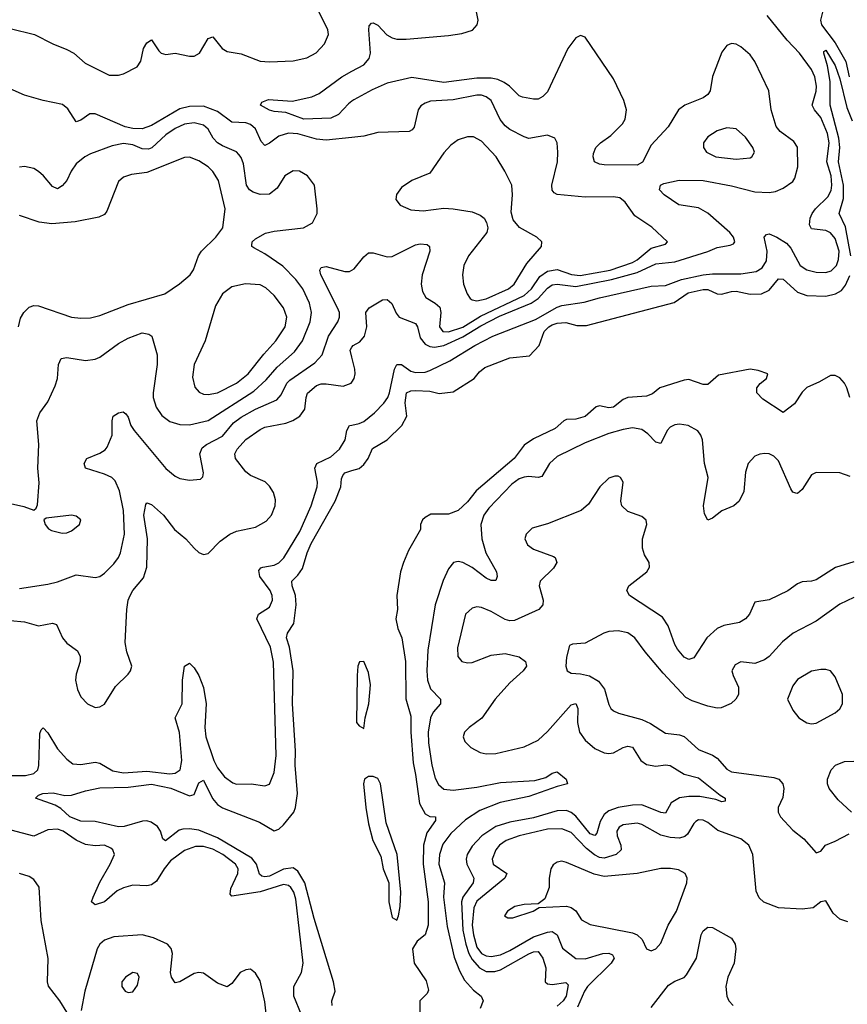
# Model space of a CAD drawing. Header units: inches. Extents: x 1771504 to 1971212, y 471788 to 643615.
# Tile 469 of 587: x 1858590 to 1862102, y 632435 to 636612. Entities that reach past the tile are written whole.
import ezdxf

# ---------------------------------------------------------------- set-up
doc = ezdxf.new("R2010")
doc.units = ezdxf.units.IN
doc.header["$MEASUREMENT"] = 0
doc.layers.add('B8653', color=7, linetype='Continuous')
doc.layers.add('B8663', color=7, linetype='Continuous')

msp = doc.modelspace()

# ---------------------------------------------------------------- linework, layer by layer
at = {"layer": 'B8653', "color": 5}
for points, elevation in [([(1858550, 636575.8), (1858653.4, 636550), (1858730.2, 636510.2), (1858790, 636486.7), (1858819.5, 636470), (1858868.3, 636428.4), (1858970, 636376.5), (1859010, 636376.9), (1859030, 636382.6), (1859087.9, 636412), (1859104.1, 636435.9), (1859115.1, 636490), (1859130, 636514.9), (1859150, 636527.3), (1859180.3, 636480.3), (1859190.2, 636470.2), (1859210, 636464.7), (1859250, 636470.2), (1859310, 636457.2), (1859330, 636457.3), (1859352.8, 636470), (1859390, 636533.4), (1859410, 636539.1), (1859448.7, 636490), (1859470, 636477.2), (1859530, 636467.1), (1859610, 636437.2), (1859650, 636433.8), (1859750, 636438), (1859809.1, 636450.9), (1859847.5, 636472.5), (1859883.1, 636510), (1859900.4, 636550), (1859898.2, 636570), (1859850, 636666.9)], 340), ([(1860000, 636267), (1859984.6, 636255.4), (1859942.8, 636210), (1859910, 636194.5), (1859796, 636190), (1859719.3, 636219.3), (1859670, 636222.5), (1859650, 636228.3), (1859612, 636250), (1859617.5, 636262.5), (1859645.9, 636274.1), (1859746.6, 636266.6), (1859830, 636284.6), (1859861, 636299), (1859957.2, 636370), (1860000, 636393.6)], 320), ([(1860000, 636112.6), (1859890, 636100.7), (1859850, 636105.9), (1859770, 636128.4), (1859730, 636131.2), (1859690, 636118.5), (1859650, 636088.2), (1859630, 636078.7), (1859615.4, 636095.4), (1859590, 636148.9), (1859570, 636167.3), (1859550, 636174.5), (1859490, 636177.8), (1859430, 636223.3), (1859370, 636245.3), (1859310, 636244.8), (1859270, 636234.2), (1859150, 636162.9), (1859110, 636148.9), (1859070, 636150.3), (1859037.7, 636157.7), (1858910, 636213.2), (1858887.1, 636212.9), (1858850, 636186.3), (1858830, 636179.5), (1858794.1, 636234.1), (1858772.2, 636252.2), (1858689.4, 636269.4), (1858610, 636292.6), (1858514.4, 636334.4)], 340), ([(1858525.6, 634565.6), (1858607.5, 634547.5), (1858650, 634531.3), (1858660.4, 634539.6), (1858665.2, 634554.8), (1858673, 634647), (1858667.8, 634710), (1858671.4, 634810), (1858662.4, 634910), (1858674.9, 634945.1), (1858710, 634990.6), (1858741.1, 635058.9), (1858750.8, 635090), (1858755.3, 635150), (1858765.7, 635174.3), (1858790, 635179.2), (1858870, 635166.2), (1858910, 635172.3), (1858930, 635180.8), (1859010, 635238.2), (1859050, 635260.6), (1859110, 635283.6), (1859138.4, 635278.4), (1859150.3, 635270), (1859173.4, 635190), (1859173.2, 635150), (1859156.3, 635030), (1859156.6, 635010), (1859169.1, 634969.1), (1859192.9, 634932.8), (1859227.1, 634907.1), (1859270, 634895.3), (1859310, 634893.8), (1859390, 634912), (1859584.1, 635035.9), (1859636, 635084), (1859682.1, 635137.9), (1859756.8, 635203.2), (1859790.4, 635250), (1859822.8, 635330), (1859828.4, 635370), (1859820.4, 635410), (1859791.4, 635470), (1859762.3, 635510), (1859706.8, 635566.8), (1859630, 635619.5), (1859583.9, 635643.9), (1859575.1, 635650), (1859575.1, 635655.1), (1859576.4, 635670), (1859590, 635682.7), (1859633.3, 635706.7), (1859670, 635715.6), (1859794, 635730), (1859832, 635750), (1859852.3, 635790), (1859852.7, 635810), (1859840.7, 635910), (1859811.8, 635950), (1859777.2, 635970), (1859750, 635971.1), (1859715.5, 635950), (1859682, 635898), (1859650, 635872.9), (1859610, 635870.6), (1859580.4, 635880.4), (1859565.3, 635890), (1859551.9, 635910), (1859540.3, 636000.3), (1859530, 636028.4), (1859520.6, 636040.6), (1859510, 636051.4), (1859450, 636076.6), (1859429.6, 636089.6), (1859411.7, 636110), (1859390, 636147.8), (1859370, 636164.5), (1859330, 636175), (1859290, 636169.9), (1859250, 636151.2), (1859210, 636124.5), (1859151.4, 636068.6), (1859136.6, 636063.4), (1859110, 636063.9), (1859070, 636081.3), (1859030, 636086.6), (1858982.6, 636077.4), (1858890, 636042.8), (1858866.5, 636030), (1858830, 636000.7), (1858808.7, 635970), (1858790, 635929.7), (1858770, 635906.9), (1858750, 635895.4), (1858730, 635905.1), (1858691.6, 635950), (1858670, 635968.3), (1858650, 635980.6), (1858610, 635989.9), (1858590, 635987.1)], 360), ([(1858585.5, 635310), (1858594, 635346), (1858607.7, 635370), (1858630, 635392.1), (1858650, 635400.2), (1858670, 635398.9), (1858810, 635350.2), (1858850, 635345.8), (1858890, 635347.7), (1858930, 635358), (1859050, 635404), (1859206, 635450), (1859268.8, 635491.2), (1859312.8, 635530), (1859328.3, 635551.7), (1859349.1, 635610), (1859361.7, 635630), (1859422.3, 635690), (1859452.3, 635730), (1859462.2, 635810), (1859433.8, 635930), (1859410, 635968.5), (1859390, 635988.9), (1859350, 636014.3), (1859310, 636029.8), (1859290, 636028.3), (1859130, 635964), (1859065, 635955), (1859030, 635944), (1859010, 635926.6), (1858960, 635800), (1858950, 635786.2), (1858925.8, 635774.2), (1858825.1, 635754.9), (1858726.7, 635746.7), (1858672.8, 635752.8), (1858590, 635782)], 380), ([(1858590, 634199.3), (1858710, 634217.7), (1858750, 634226.8), (1858830, 634256.8), (1858910, 634246.3), (1858930, 634250.3), (1858950, 634263.7), (1858990, 634304.2), (1859009.9, 634330.1), (1859018.3, 634350), (1859034.2, 634430), (1859030.9, 634530), (1859013, 634613), (1858995.9, 634655.9), (1858980.5, 634670), (1858950, 634684.4), (1858870, 634709.6), (1858863, 634730), (1858875.6, 634750), (1858930, 634773.4), (1858952.3, 634787.7), (1858960.8, 634799.2), (1858981.8, 634850), (1858982.2, 634910), (1858986.6, 634930), (1859010, 634944.9), (1859028.5, 634948.5), (1859039.8, 634939.8), (1859050, 634925.5), (1859061.6, 634890), (1859075.5, 634870), (1859210, 634708.9), (1859250, 634675.6), (1859270, 634666.5), (1859310, 634658.3), (1859357.1, 634662.9), (1859367.5, 634672.5), (1859369.6, 634690), (1859353.8, 634770), (1859364.6, 634795.4), (1859382.7, 634810), (1859450, 634845.2), (1859497.9, 634902.1), (1859530, 634926.7), (1859590, 634960.1), (1859680.5, 634999.5), (1859699.1, 635020.9), (1859724.1, 635070), (1859736.3, 635083.7), (1859842.9, 635157.1), (1859874, 635190), (1859900.2, 635270), (1859940.2, 635330), (1859947.6, 635350), (1859946.9, 635370), (1859938.5, 635390), (1859868.4, 635530), (1859863.1, 635550), (1859870, 635561.3), (1859890, 635565.6), (1859970, 635543.8), (1859990, 635544.7), (1860000, 635550.1)], 340), ([(1860000, 635180.1), (1859992.6, 635210), (1860000, 635222.4)], 320), ([(1858550, 634063.1), (1858610, 634057.7), (1858670, 634040.7), (1858730, 634051.4), (1858746.4, 634046.4), (1858771.2, 633990), (1858790, 633967.3), (1858834.8, 633934.8), (1858847.3, 633910), (1858846.5, 633890), (1858830, 633836), (1858827.4, 633810), (1858835, 633770), (1858850, 633738.9), (1858878, 633710), (1858910, 633694.7), (1858930, 633696.5), (1858950, 633708), (1858996, 633784), (1859050, 633836), (1859060.9, 633850), (1859066.6, 633870), (1859045.3, 633930), (1859037.8, 633970), (1859044.7, 634110), (1859050.7, 634150), (1859059, 634170), (1859069.8, 634190), (1859115.1, 634244.9), (1859129.3, 634290), (1859132.7, 634410), (1859116.7, 634510), (1859124.8, 634555.2), (1859130, 634562.7), (1859150, 634555.2), (1859199.7, 634510), (1859247.6, 634450), (1859294.7, 634410), (1859330, 634370.3), (1859350, 634352.4), (1859370, 634343.8), (1859390, 634348.2), (1859440.1, 634399.9), (1859481.4, 634430), (1859510, 634441.8), (1859590, 634459.8), (1859635.7, 634484.3), (1859658.4, 634510), (1859674.5, 634550), (1859675.6, 634575.6), (1859666.8, 634606.8), (1859650, 634633.5), (1859631.1, 634651.1), (1859570, 634679), (1859550, 634694.2), (1859505.4, 634750), (1859502.3, 634770), (1859512.5, 634790), (1859550, 634831.5), (1859610, 634874.1), (1859630, 634883.4), (1859719.4, 634900.6), (1859748.5, 634911.5), (1859778.4, 634930), (1859799.5, 634960.5), (1859805.4, 635010), (1859812, 635028), (1859850, 635060.4), (1859870, 635067.1), (1859890, 635067.7), (1859962.3, 635057.7), (1859996.8, 635070), (1860000, 635074.9)], 320), ([(1858513.8, 633406.2), (1858614.6, 633405.5), (1858650, 633413.9), (1858667, 633430), (1858672, 633448), (1858675.8, 633584.2), (1858680.7, 633599.3), (1858690, 633607.8), (1858710, 633586.2), (1858750, 633518.3), (1858790, 633474.5), (1858815.1, 633455.1), (1858850, 633451.8), (1858910, 633462.2), (1858930, 633457.4), (1858986, 633426), (1859030, 633416.8), (1859130, 633423.4), (1859226.7, 633413.3), (1859250, 633416.2), (1859270.4, 633430), (1859277.5, 633470), (1859267.5, 633587.5), (1859249.8, 633650), (1859279.9, 633710), (1859280.6, 633810), (1859289.9, 633870.1), (1859310, 633882.3), (1859330, 633861.8), (1859350, 633830.2), (1859370, 633778.4), (1859380.7, 633710), (1859375.8, 633610), (1859379.9, 633570), (1859413.8, 633470), (1859430, 633437.8), (1859459.5, 633399.5), (1859494.4, 633374.4), (1859510, 633369.5), (1859572, 633370), (1859630, 633362.3), (1859650, 633369.1), (1859670, 633418.4), (1859678.3, 633490), (1859667, 633887), (1859653.7, 633950), (1859596.3, 634070), (1859603.5, 634090), (1859650, 634120.2), (1859662.7, 634150), (1859661.5, 634170), (1859653.4, 634190), (1859609.5, 634250), (1859604.9, 634275.1), (1859613.3, 634286.7), (1859621.6, 634290), (1859670, 634298.6), (1859690, 634307.7), (1859711.3, 634328.7), (1859779.2, 634440.8), (1859827.4, 634550), (1859851.7, 634630), (1859853.9, 634650), (1859843.1, 634710), (1859850.3, 634729.7), (1859910, 634757.4), (1859947.5, 634790), (1859970.5, 634829.5), (1859978.1, 634870), (1859989.2, 634890), (1860000, 634892.3)], 280), ([(1859915.3, 632430), (1859915, 632450), (1859928.1, 632490), (1859921.6, 632530), (1859839.6, 632799.6), (1859799.8, 632950), (1859770, 632999.9), (1859750, 633014), (1859710, 633007.8), (1859650, 632978.9), (1859630, 632975.1), (1859618.1, 632978.1), (1859607, 632987), (1859594.7, 633030), (1859575, 633055), (1859430, 633141.2), (1859350, 633173.5), (1859310, 633179.9), (1859281.7, 633178.3), (1859266.9, 633173.1), (1859208.9, 633128.9), (1859197.2, 633137.2), (1859187.1, 633170), (1859174.8, 633190), (1859147.9, 633207.9), (1859130, 633212.9), (1859111.6, 633211.6), (1859034, 633190), (1859010, 633188.5), (1858910, 633209.9), (1858850, 633211.6), (1858803.5, 633230), (1858765.2, 633265.2), (1858740.1, 633280.1), (1858657.2, 633310), (1858670, 633322.8), (1858688, 633330), (1858732.6, 633332.6), (1858781.1, 633321.1), (1858810, 633321.8), (1858870, 633340.5), (1858930, 633352.7), (1859050, 633356.5), (1859150, 633368.3), (1859231.8, 633351.8), (1859310, 633319.8), (1859330, 633324.4), (1859350, 633374), (1859370, 633385.3), (1859408.7, 633308.7), (1859430, 633282.1), (1859450, 633268.7), (1859607.4, 633207.4), (1859670, 633171.3), (1859690, 633178.3), (1859710, 633195.7), (1859753.2, 633250), (1859760.3, 633270), (1859769.4, 633330), (1859759.6, 633450), (1859760.9, 633510), (1859748, 633710), (1859750.8, 633850), (1859734.9, 633950), (1859721.9, 633990), (1859725.8, 634010), (1859753.9, 634050), (1859763.5, 634130), (1859759.9, 634170), (1859745.9, 634210), (1859745.5, 634230), (1859770, 634255), (1859790, 634284.5), (1859809.4, 634350), (1859826.7, 634390), (1859928.8, 634570), (1859952.8, 634630), (1859955.7, 634664.3), (1859961.3, 634678.7), (1859970, 634690.1), (1860000, 634699.4)], 260), ([(1859785.5, 632390), (1859752.8, 632470), (1859753.5, 632510), (1859785.2, 632570), (1859793.1, 632610), (1859761.2, 632881.2), (1859753.8, 632910), (1859740.5, 632930), (1859730, 632938.5), (1859710, 632943.1), (1859610, 632912.6), (1859490, 632894), (1859482.5, 632902.5), (1859485.8, 632925.8), (1859516.1, 632990), (1859517.1, 633010), (1859506.4, 633030), (1859451.6, 633070), (1859410, 633092.9), (1859370, 633104), (1859335.7, 633104.3), (1859290, 633088.1), (1859230, 633043), (1859202.6, 633010), (1859170, 632956.8), (1859150, 632941.5), (1859130, 632937.3), (1859070, 632940.6), (1859030, 632929.4), (1859004, 632916), (1858950, 632869.9), (1858910, 632857.2), (1858894.7, 632870), (1858902.2, 632890), (1858930, 632953.8), (1858974.5, 633030), (1858992.1, 633070), (1858986, 633090), (1858977, 633097), (1858950, 633109.8), (1858910, 633107.9), (1858870, 633112.9), (1858830, 633131.8), (1858773.9, 633170), (1858750, 633177.6), (1858710, 633175.5), (1858650, 633148.4), (1858554.4, 633174.4)], 280), ([(1858790, 632401.7), (1858760.2, 632450), (1858712.1, 632512.1), (1858708.7, 632530), (1858710.8, 632629.2), (1858681.4, 632790), (1858672.3, 632932.3), (1858650, 632965), (1858630, 632977.4), (1858590, 632989.8)], 320), ([(1859638.9, 632370), (1859630, 632446), (1859610, 632534.5), (1859590, 632566.6), (1859570, 632584), (1859550, 632581.2), (1859526, 632570), (1859490, 632522.7), (1859470, 632509.6), (1859430, 632524.4), (1859370, 632566.3), (1859350, 632570.5), (1859330, 632565.4), (1859270, 632530.8), (1859250, 632526.6), (1859234, 632550), (1859229.9, 632569.9), (1859239.1, 632650), (1859232.3, 632672.3), (1859216.9, 632690), (1859157.4, 632717.4), (1859110, 632729.9), (1858990, 632721.4), (1858950, 632707.5), (1858930.2, 632690), (1858918.4, 632670), (1858866.2, 632490), (1858851.5, 632408.5)], 320)]:
    msp.add_lwpolyline(points, dxfattribs=dict(at, elevation=elevation))
for points, elevation in [([(1859548.1, 635491.9), (1859490, 635478.8), (1859450.8, 635449.2), (1859421.4, 635398.6), (1859376.5, 635250), (1859330.2, 635150), (1859323.7, 635096.3), (1859332.9, 635052.9), (1859351.8, 635031.8), (1859370, 635023.8), (1859390, 635022.2), (1859430, 635029.6), (1859510.6, 635070), (1859560.2, 635110), (1859626.2, 635193.8), (1859677.1, 635250), (1859716.2, 635310), (1859723, 635350), (1859709.1, 635390), (1859670, 635442.9), (1859634.2, 635474.2), (1859610, 635487.4)], 380), ([(1858810, 634509.6), (1858702.8, 634497.2), (1858692, 634490), (1858698.8, 634470), (1858712.8, 634452.8), (1858725.7, 634445.7), (1858770, 634433.4), (1858790, 634434.9), (1858810, 634444.2), (1858843.7, 634470), (1858849.3, 634490), (1858830, 634506.6)], 360), ([(1859070, 632569.5), (1859039.1, 632550), (1859030, 632539.3), (1859023.8, 632530), (1859023, 632510), (1859038, 632490), (1859050, 632484.9), (1859070, 632487.3), (1859090, 632516), (1859096.9, 632550), (1859090, 632565.2)], 340)]:
    msp.add_lwpolyline(points, close=True, dxfattribs=dict(at, elevation=elevation))
at = {"layer": 'B8663', "color": 5}
for points, elevation in [([(1860000, 636393.6), (1860050, 636421.2), (1860072.5, 636447.5), (1860079.2, 636470), (1860072.2, 636570), (1860073.1, 636586.9), (1860082.8, 636597.2), (1860090, 636599.5), (1860110, 636589), (1860148.6, 636548.6), (1860170, 636535.9), (1860190, 636530.1), (1860230.1, 636530.1), (1860410, 636545), (1860465.8, 636554.2), (1860511.5, 636568.5), (1860531.6, 636590), (1860535, 636610), (1860527.1, 636652.9)], 320), ([(1860000, 634892.3), (1860030, 634898.6), (1860050, 634908.2), (1860095.5, 634944.5), (1860134.8, 634985.2), (1860151.9, 635010), (1860159.4, 635030), (1860181.1, 635130), (1860190, 635149.3), (1860210, 635150.1), (1860250, 635120.6), (1860270, 635115.3), (1860310, 635117.6), (1860330, 635124.3), (1860415.5, 635164.5), (1860521.2, 635230), (1860598.2, 635270), (1860779, 635341), (1860870, 635392.6), (1860890, 635399.2), (1860985.9, 635414.1), (1861050, 635432.5), (1861270, 635481.5), (1861330, 635484.1), (1861397.5, 635510), (1861490, 635530), (1861530, 635534.3), (1861650, 635533.8), (1861715.2, 635544.8), (1861740.4, 635559.6), (1861758.6, 635590), (1861762.1, 635630), (1861749.6, 635690.4), (1861759, 635701), (1861770, 635703.8), (1861803.2, 635690), (1861844, 635664), (1861862.8, 635642.8), (1861901.1, 635570), (1861930, 635551.2), (1861970, 635541.9), (1862010, 635540.1), (1862032.9, 635547.1), (1862055.2, 635570), (1862064.5, 635595.5), (1862066.6, 635630), (1862050, 635684.2), (1862030, 635707.8), (1862010, 635717.4), (1861950, 635725.8), (1861941.4, 635741.4), (1861944.5, 635770), (1861953.1, 635790), (1861967.2, 635810), (1862019.6, 635860.4), (1862032.7, 635887.3), (1862036.3, 635910), (1862032.7, 635950), (1862015.4, 636010), (1862024.3, 636090), (1862017.9, 636130), (1861990, 636197.1), (1861962.1, 636230), (1861953.3, 636250), (1861970.2, 636309.8), (1861970.8, 636330), (1861963.5, 636370), (1861950, 636400.8), (1861899.5, 636470), (1861846.3, 636526.3), (1861761.3, 636630)], 280), ([(1861998, 636650), (1861988, 636610), (1861991.9, 636590), (1862050, 636514), (1862095.2, 636435.2), (1862109.3, 636370)], 280), ([(1860000, 635222.4), (1860004.5, 635230), (1860033.9, 635246.1), (1860053.4, 635270), (1860062.5, 635310), (1860058.6, 635370), (1860073.5, 635390), (1860130, 635423.2), (1860150, 635425.2), (1860168.9, 635408.9), (1860187.5, 635367.5), (1860200.7, 635350), (1860270, 635323), (1860278.5, 635310), (1860290, 635262.2), (1860310, 635235.1), (1860330, 635225.6), (1860350, 635223.2), (1860390, 635229.8), (1860470, 635266.6), (1860546.1, 635313.9), (1860626.1, 635353.9), (1860759.9, 635410), (1860790.2, 635430), (1860830, 635473), (1860850, 635487.8), (1860870, 635490.1), (1860950, 635480.7), (1861101.8, 635510), (1861210, 635540.5), (1861290, 635576.3), (1861370, 635585.8), (1861510, 635628.7), (1861550, 635646.6), (1861604.8, 635655.2), (1861618.5, 635661.5), (1861624.4, 635670), (1861618.6, 635690), (1861603.4, 635710), (1861510, 635790.9), (1861470, 635813.8), (1861387.3, 635827.3), (1861324.7, 635870), (1861304.4, 635890), (1861309.6, 635910), (1861322.6, 635917.4), (1861388.7, 635931.3), (1861490, 635929.7), (1861610, 635907.6), (1861710, 635882.3), (1861770, 635878.6), (1861796.6, 635883.4), (1861830, 635897.3), (1861870, 635926.3), (1861879.5, 635940.5), (1861892.3, 635987.7), (1861890, 636071.1), (1861875, 636095), (1861817.5, 636137.5), (1861799.7, 636159.7), (1861779.1, 636230), (1861769, 636310), (1861710, 636435.1), (1861690, 636463), (1861650, 636497.4), (1861630, 636508.2), (1861610, 636511.5), (1861590, 636502.9), (1861570, 636475.1), (1861530, 636371.5), (1861519.5, 636310), (1861510, 636295.5), (1861490, 636281.3), (1861412.9, 636250), (1861385, 636230), (1861341.5, 636158.5), (1861270, 636080.7), (1861232.4, 636007.6), (1861210, 635995.4), (1861070, 635996.2), (1861050, 635999.8), (1861029.7, 636010), (1861023.5, 636030), (1861024.7, 636044.7), (1861034.7, 636070), (1861054.7, 636090), (1861098.9, 636121.1), (1861148.5, 636170), (1861159.3, 636190), (1861164.7, 636230), (1861153.2, 636270), (1861110, 636361.5), (1860990, 636538.2), (1860970, 636545.6), (1860950, 636535.3), (1860915.6, 636490), (1860830, 636307.1), (1860810, 636286.4), (1860790, 636275.8), (1860770, 636274.6), (1860723.5, 636283.5), (1860709.9, 636289.9), (1860669, 636330), (1860645.9, 636345.9), (1860618.5, 636358.5), (1860590, 636365.1), (1860530, 636364.1), (1860390, 636346.5), (1860253.3, 636366.6), (1860150, 636343.7), (1860085.5, 636314.5), (1860007.5, 636272.5), (1860000, 636267)], 320), ([(1862117.3, 635610), (1862093.5, 635733.5), (1862067.7, 635790), (1862085.7, 635854.3), (1862086.2, 635910), (1862064.8, 636010), (1862069.7, 636070), (1862065.5, 636110), (1862028.3, 636250), (1862028.6, 636350), (1862017.2, 636417.2), (1862002.4, 636470), (1862002.4, 636477.6), (1862010, 636483.1), (1862050, 636417.5), (1862070, 636362.2), (1862099.8, 636239.8), (1862122.7, 636182.7)], 260), ([(1860000, 635550.1), (1860010, 635555.6), (1860050, 635605.7), (1860070, 635623.1), (1860090, 635623.2), (1860150, 635606.7), (1860170, 635607.8), (1860270, 635656.6), (1860290, 635661.8), (1860318.5, 635658.5), (1860328.5, 635650), (1860330.2, 635630), (1860298.5, 635530), (1860293.8, 635490), (1860298.6, 635458.6), (1860314, 635434), (1860353.4, 635410), (1860372.2, 635392.2), (1860376.6, 635370), (1860370.8, 635310), (1860386, 635290), (1860410, 635287.8), (1860470, 635308.5), (1860544.9, 635355.1), (1860730, 635442), (1860762.3, 635470), (1860797.1, 635522.9), (1860830, 635545.6), (1860870, 635552.5), (1860931.2, 635531.2), (1860967.8, 635527.8), (1861095, 635550), (1861190, 635581.8), (1861210, 635593.1), (1861270, 635643.8), (1861330, 635660.5), (1861339.5, 635670), (1861272.4, 635732.4), (1861200.3, 635780.3), (1861158.8, 635838.8), (1861136.2, 635856.2), (1861110, 635861.5), (1860990, 635859.5), (1860870.8, 635870.8), (1860858, 635878), (1860849.2, 635889.2), (1860847.9, 635910), (1860872.2, 636010), (1860874, 636050), (1860870.7, 636090.7), (1860860.5, 636110), (1860830, 636122.2), (1860750, 636109), (1860730, 636114.8), (1860670, 636146.4), (1860650, 636161.6), (1860628.6, 636188.6), (1860590.3, 636270.3), (1860570, 636285.5), (1860550, 636291.9), (1860530, 636292.3), (1860430, 636272), (1860333.7, 636266.3), (1860310, 636258.7), (1860292.8, 636247.2), (1860280.8, 636230), (1860264.2, 636155.8), (1860255.5, 636144.5), (1860242.2, 636137.8), (1860110, 636134), (1860050, 636118), (1860000, 636112.6)], 340), ([(1860000, 634699.4), (1860030, 634708.7), (1860050, 634724.8), (1860068.3, 634750), (1860087, 634793), (1860150, 634830.2), (1860211.1, 634890), (1860233.2, 634930), (1860226.4, 634986.4), (1860231, 635030), (1860250, 635038.2), (1860270, 635038.9), (1860330, 635036.9), (1860370, 635026.7), (1860430, 635034), (1860518.2, 635090), (1860541.5, 635118.5), (1860563.3, 635136.7), (1860670, 635177.4), (1860753.2, 635186.8), (1860794, 635230), (1860815, 635290), (1860835.3, 635310), (1860850, 635317.2), (1860870, 635324.2), (1860908, 635328), (1860954.8, 635314.8), (1860994.6, 635314.6), (1861367.6, 635412.4), (1861426.8, 635453.2), (1861490, 635467.8), (1861510, 635467.3), (1861550, 635448.8), (1861567.4, 635447.4), (1861610, 635459.6), (1861630, 635460.7), (1861690, 635447.5), (1861738, 635450), (1861770, 635464.2), (1861810, 635512.3), (1861830, 635511.3), (1861890, 635456.4), (1861930, 635442.1), (1862010, 635440.1), (1862051.3, 635448.7), (1862076.9, 635463.1), (1862094.2, 635485.8), (1862112.3, 635527.7)], 260), ([(1860000, 635074.9), (1860009.8, 635090), (1860013.3, 635110), (1860012.4, 635130), (1860000, 635180.1)], 320), ([(1862112.4, 635010), (1862099.4, 635050), (1862090, 635070.7), (1862070, 635092.5), (1862050, 635102.6), (1862030, 635102.9), (1861983.9, 635076.1), (1861930, 635052.5), (1861910, 635032.4), (1861877.5, 634982.5), (1861830, 634946), (1861742.8, 635002.8), (1861718.4, 635030), (1861718, 635050), (1861731.4, 635068.6), (1861759.3, 635090), (1861764, 635110), (1861724.2, 635124.2), (1861690, 635129.6), (1861555.4, 635104.6), (1861510, 635064.2), (1861490, 635064.4), (1861430, 635086), (1861410, 635082.4), (1861306, 635050), (1861274.5, 635025.5), (1861250, 635015.4), (1861170, 635009.6), (1861150, 635000.7), (1861110, 634968), (1861090, 634966), (1861050, 634974.7), (1861036, 634970), (1860990, 634928.2), (1860950, 634918), (1860910, 634915.6), (1860898.8, 634910), (1860861.7, 634878.3), (1860770, 634834.5), (1860730, 634806.6), (1860688.7, 634750), (1860526.7, 634613.3), (1860490, 634566.9), (1860450, 634529.4), (1860410, 634514), (1860334, 634514), (1860310, 634500.9), (1860299.1, 634490), (1860290.7, 634470), (1860290.4, 634449.6), (1860239.9, 634360.1), (1860218.7, 634310), (1860205.7, 634270), (1860190.3, 634170), (1860192.6, 634110), (1860186.7, 634070), (1860194.7, 634030), (1860211.3, 633990), (1860227.2, 633890), (1860229, 633731), (1860250, 633658), (1860249.3, 633590), (1860259, 633459), (1860270.2, 633409.8), (1860286.6, 633286.6), (1860310, 633243), (1860330, 633232), (1860354, 633230), (1860354.8, 633214.8), (1860317.8, 633162.2), (1860304.2, 633110), (1860301.6, 633030), (1860323.2, 632870), (1860323.7, 632770), (1860310.3, 632729.7), (1860277.3, 632702.7), (1860256.3, 632670), (1860264, 632610), (1860315, 632535), (1860325.1, 632494.9), (1860318.8, 632481.2), (1860288.2, 632450), (1860287.6, 632330)], 260), ([(1862113.9, 634673.9), (1862070, 634689.8), (1861970, 634691.3), (1861950, 634681.3), (1861910, 634619.2), (1861890, 634602), (1861883.5, 634603.5), (1861870, 634607.2), (1861861.9, 634621.9), (1861810, 634740.2), (1861790, 634760.5), (1861770, 634770.4), (1861752.2, 634772.2), (1861730, 634769.3), (1861710, 634759.9), (1861680.6, 634730), (1861670, 634692.3), (1861662.3, 634610), (1861642.7, 634570), (1861619.6, 634550), (1861570, 634529.1), (1861530, 634498.2), (1861510, 634489.7), (1861495.6, 634515.6), (1861491.1, 634550), (1861510.8, 634670), (1861495.9, 634730), (1861486.7, 634830), (1861480.5, 634850), (1861468.1, 634868.1), (1861426, 634890), (1861390, 634896.6), (1861370, 634894), (1861350, 634883.9), (1861337, 634870), (1861310, 634813.7), (1861290, 634819.3), (1861255.8, 634855.8), (1861230, 634873.5), (1861190, 634880.1), (1861150, 634874.2), (1861090, 634857.2), (1860990, 634817.8), (1860870, 634759.4), (1860837.5, 634730), (1860805.7, 634674.3), (1860790, 634669.4), (1860750, 634674.3), (1860730, 634672), (1860710, 634664.5), (1860678.7, 634641.3), (1860580.1, 634539.8), (1860559.7, 634510), (1860546.7, 634470), (1860551, 634410), (1860567.9, 634350), (1860613.6, 634270), (1860615.9, 634250), (1860610, 634233.7), (1860590, 634232.5), (1860570, 634242.3), (1860510, 634287.6), (1860470, 634309.2), (1860450, 634313.7), (1860431.2, 634308.8), (1860410, 634283.2), (1860386.7, 634233.3), (1860353, 634130), (1860322.2, 633937.8), (1860317.5, 633850), (1860320.7, 633810), (1860332.8, 633772.8), (1860375.7, 633730), (1860375.5, 633710), (1860345.2, 633674.8), (1860333.3, 633650), (1860323.1, 633590), (1860324.8, 633544.8), (1860339.2, 633450), (1860353.7, 633393.7), (1860367, 633367), (1860390, 633348.1), (1860430, 633343.4), (1860530, 633356.3), (1860630, 633375.3), (1860776.1, 633383.9), (1860822.4, 633397.6), (1860850, 633416), (1860870, 633421.7), (1860908.2, 633390), (1860914.4, 633370), (1860870, 633359.1), (1860750, 633317.2), (1860628.7, 633291.3), (1860543.1, 633256.9), (1860482.2, 633217.8), (1860419.7, 633160.3), (1860385.7, 633114.3), (1860371.1, 633070), (1860368.3, 633030), (1860393.1, 632950), (1860388.2, 632890), (1860404.4, 632764.4), (1860434.3, 632634.3), (1860456.2, 632576.2), (1860477.2, 632537.2), (1860515.2, 632495.2), (1860548.1, 632470), (1860556.2, 632450), (1860543.3, 632416.7)], 280), ([(1862130, 634312.8), (1862051.9, 634288.1), (1861970, 634235.6), (1861950, 634229.8), (1861910, 634227.6), (1861890, 634219.2), (1861850, 634189.8), (1861770, 634150.9), (1861710, 634140.9), (1861686.2, 634090), (1861670.2, 634070), (1861644.7, 634055.3), (1861578.2, 634041.8), (1861550, 634029.9), (1861506.1, 633990), (1861450, 633905.6), (1861430, 633898), (1861410, 633908.3), (1861381.4, 633941.4), (1861370, 633961.3), (1861341.4, 634041.4), (1861317.4, 634077.4), (1861177.2, 634170), (1861165.7, 634190), (1861174.2, 634210), (1861250.5, 634269.5), (1861262.7, 634290), (1861261.5, 634310), (1861241.4, 634341.4), (1861232.6, 634370), (1861232.5, 634410), (1861250.8, 634470), (1861248.5, 634488.5), (1861230, 634504.4), (1861170, 634526.4), (1861145.6, 634550), (1861140.3, 634570), (1861150.6, 634650), (1861139.7, 634670), (1861130, 634676.4), (1861115.8, 634675.8), (1861090, 634666.6), (1861051.3, 634630), (1861002.9, 634557), (1860971.8, 634530), (1860830, 634473.6), (1860765.1, 634454.9), (1860738.9, 634430), (1860733.5, 634410), (1860744.4, 634384.4), (1860770, 634365.6), (1860855.4, 634335.4), (1860862.7, 634330), (1860869.5, 634310), (1860855.3, 634284.7), (1860798.8, 634230), (1860793.8, 634210), (1860811.8, 634150), (1860809.6, 634130), (1860793, 634110), (1860690, 634063.1), (1860670, 634062.2), (1860650, 634067.8), (1860590, 634102.2), (1860550, 634118.9), (1860530, 634120.7), (1860510, 634116.3), (1860482.2, 634090), (1860448, 633948), (1860448.9, 633910), (1860465.5, 633890), (1860490, 633883.1), (1860510, 633885.6), (1860590, 633916.1), (1860650, 633923.1), (1860708.8, 633908.8), (1860736.2, 633890), (1860741.1, 633870), (1860727, 633850), (1860670, 633799.4), (1860608.2, 633730), (1860551.1, 633648.9), (1860497.8, 633610), (1860478, 633590), (1860471.3, 633570), (1860479.1, 633550), (1860505, 633525), (1860543.6, 633503.6), (1860570, 633497.9), (1860610, 633498.8), (1860730, 633527.1), (1860790, 633555.3), (1860830, 633592.9), (1860930, 633705.8), (1860950, 633711.8), (1860958.3, 633690), (1860956.8, 633630), (1860966.1, 633590), (1860990, 633555), (1861030, 633520.9), (1861070, 633501.4), (1861090, 633498.6), (1861110, 633502.3), (1861150, 633523.8), (1861170, 633529.5), (1861190, 633525.5), (1861226.1, 633470), (1861250, 633452.3), (1861290, 633444.7), (1861330, 633451.1), (1861350, 633448.1), (1861410, 633411.3), (1861470, 633395.5), (1861562.1, 633322.1), (1861583.7, 633310), (1861583.6, 633296.4), (1861570, 633293.6), (1861543.7, 633303.7), (1861476.3, 633316.3), (1861430, 633317), (1861390, 633311.2), (1861354.2, 633290), (1861330, 633246.1), (1861310, 633248), (1861230, 633281.4), (1861190, 633280.1), (1861130, 633269.3), (1861090, 633256.2), (1861070, 633240.9), (1861053.8, 633210), (1861038.4, 633161.5), (1861030, 633150.6), (1861010, 633158.8), (1860950, 633233.3), (1860930, 633248.8), (1860910, 633256.6), (1860870, 633256), (1860770, 633226.1), (1860670, 633208.1), (1860609.8, 633189.8), (1860551.6, 633150), (1860510, 633105.8), (1860489, 633070), (1860485.2, 633050), (1860487.6, 633030), (1860516.9, 632970), (1860514.1, 632950), (1860470.6, 632890), (1860465.1, 632870), (1860470.8, 632750), (1860482.7, 632690), (1860495.9, 632650), (1860510, 632625.5), (1860540.6, 632590), (1860570, 632573.5), (1860606.1, 632573.9), (1860630, 632580.8), (1860750, 632649.4), (1860770, 632657.4), (1860790, 632658.4), (1860810, 632631.2), (1860822.9, 632590), (1860819.1, 632530), (1860830, 632522.2), (1860850, 632518.6), (1860907.1, 632527.1), (1860917.6, 632517.6), (1860908.5, 632470), (1860895.9, 632450), (1860870, 632427.6)], 320), ([(1862130, 634160.7), (1862070, 634132.9), (1861970, 634060.6), (1861871.8, 634010), (1861827.1, 633973), (1861770, 633910.9), (1861750, 633896.4), (1861710, 633880.5), (1861650, 633887.8), (1861625.3, 633874.7), (1861612.4, 633850), (1861617, 633830), (1861640.6, 633780.6), (1861640.2, 633750), (1861628.2, 633730), (1861609, 633711), (1861566.6, 633693.4), (1861550, 633691.8), (1861510, 633699.2), (1861443.1, 633723.1), (1861417.2, 633737.2), (1861320, 633840), (1861244.2, 633930), (1861200.4, 633990), (1861170, 634011.6), (1861130, 634019.8), (1861090, 634017.1), (1861068.4, 634010), (1860990, 633966.9), (1860936.4, 633963.6), (1860923.1, 633956.9), (1860910, 633908), (1860907.1, 633870), (1860912.7, 633850), (1860930, 633839.6), (1860970, 633837.2), (1861008.3, 633828.3), (1861046.3, 633806.3), (1861071.9, 633771.9), (1861090, 633707.3), (1861098, 633690), (1861110, 633679.6), (1861130.7, 633670), (1861230, 633643.5), (1861266.2, 633626.2), (1861330, 633585.8), (1861390, 633578.2), (1861410, 633571.1), (1861470, 633516.5), (1861530, 633492.3), (1861550, 633479.6), (1861590, 633432.8), (1861610, 633421), (1861790, 633397.8), (1861811.7, 633390), (1861827.9, 633370), (1861832.9, 633350), (1861827.6, 633312.4), (1861808.4, 633270), (1861808.4, 633250), (1861818.4, 633230), (1861870, 633174), (1861917.1, 633137.1), (1861970, 633078), (1861990, 633084.7), (1862009.6, 633110.4), (1862050, 633126.4), (1862110, 633158.4)], 340), ([(1862119.7, 633250), (1862063.1, 633303.1), (1862025.4, 633350), (1862017.7, 633370), (1862017.2, 633390), (1862033.3, 633430), (1862052, 633450), (1862090, 633465.3), (1862130, 633467)], 340), ([(1862104.6, 632784.6), (1862070, 632795.8), (1862041.8, 632821.8), (1862010, 632873.2), (1861990, 632869.2), (1861956.2, 632843.8), (1861910, 632838), (1861810, 632844.7), (1861747.6, 632867.6), (1861727.2, 632887.2), (1861715.6, 632915.6), (1861701, 633070), (1861683.8, 633110), (1861650, 633137.5), (1861552.2, 633172.2), (1861510, 633206.3), (1861490, 633216.4), (1861470, 633216.9), (1861459.3, 633210), (1861450, 633201.6), (1861423.9, 633156.1), (1861412.7, 633147.3), (1861390, 633140.2), (1861350, 633142.5), (1861310, 633152.9), (1861230, 633198.4), (1861210, 633203.4), (1861150, 633196.1), (1861133.9, 633186.1), (1861124.3, 633170), (1861124.7, 633150), (1861141.3, 633110), (1861141.8, 633090), (1861120.7, 633070), (1861070, 633055.3), (1861050, 633058.4), (1861029.1, 633069.1), (1860995.8, 633095.8), (1860930, 633163.5), (1860890, 633179.7), (1860830, 633177.8), (1860708.8, 633150), (1860654.4, 633130), (1860626.6, 633110), (1860610.9, 633090), (1860595, 633050), (1860598.5, 633030), (1860656.5, 632990), (1860648.4, 632970), (1860530, 632872.1), (1860516.5, 632843.5), (1860510.6, 632770), (1860515.1, 632730), (1860530, 632676.8), (1860550, 632651.1), (1860570, 632641.1), (1860590, 632638.2), (1860630, 632644.7), (1860670, 632662.8), (1860770, 632720.7), (1860830, 632741.6), (1860850, 632743.6), (1860870.1, 632730.1), (1860892.6, 632672.6), (1860949.7, 632629.7), (1860990, 632627.6), (1861064.2, 632650), (1861090, 632651.7), (1861105.4, 632645.4), (1861113.2, 632630), (1861099.8, 632610), (1860999.9, 632510), (1860986.4, 632490), (1860956.7, 632423.3)], 340), ([(1861270, 632421.8), (1861343.7, 632516.3), (1861370, 632533), (1861410, 632548.1), (1861419.9, 632560.1), (1861461.9, 632630), (1861481.8, 632730), (1861490, 632747), (1861510, 632762.3), (1861530, 632760.3), (1861610, 632716), (1861626.2, 632690), (1861629.3, 632670), (1861621.6, 632610), (1861594.3, 632550), (1861586.3, 632510), (1861590.2, 632470), (1861598.6, 632450), (1861616.9, 632430)], 340)]:
    msp.add_lwpolyline(points, dxfattribs=dict(at, elevation=elevation))
for points, elevation in [([(1861590, 636154), (1861550, 636140.4), (1861510, 636115.8), (1861492.2, 636090), (1861492.2, 636070), (1861504.4, 636050), (1861544, 636030), (1861630, 636020.2), (1861690, 636026), (1861697, 636030), (1861707.6, 636050), (1861700.5, 636070), (1861670, 636113.6), (1861629.7, 636149.7)], 340), ([(1860490, 636115.3), (1860450, 636102.2), (1860420.1, 636079.9), (1860390, 636047.1), (1860330, 635962), (1860254, 635930), (1860210, 635900.7), (1860188.9, 635871.1), (1860186.4, 635850), (1860205.1, 635825.1), (1860250, 635806), (1860301.4, 635801.4), (1860390, 635812.9), (1860430, 635810.2), (1860510, 635797.7), (1860543.7, 635783.7), (1860560.4, 635770), (1860571.5, 635751.5), (1860576.5, 635730), (1860571.8, 635710), (1860494.4, 635610), (1860474.7, 635570), (1860469.2, 635530), (1860473, 635490), (1860488.4, 635450), (1860501.3, 635430), (1860510, 635423.2), (1860530, 635419.5), (1860570, 635427.6), (1860664.2, 635470), (1860687.7, 635490), (1860741.3, 635578.7), (1860804.2, 635650), (1860805.1, 635670), (1860784.5, 635690), (1860711.3, 635731.3), (1860683.3, 635763.3), (1860675.6, 635795.6), (1860680.8, 635870), (1860678, 635910), (1860648.8, 635970), (1860611.8, 636030), (1860550, 636097.8), (1860515.2, 636115.2)], 360), ([(1860050, 633888.7), (1860031.6, 633888.4), (1860025.5, 633870), (1860022.4, 633830), (1860018.8, 633630), (1860030, 633616), (1860050, 633604.7), (1860056, 633650), (1860071.8, 633710), (1860078, 633790), (1860070, 633842)], 260), ([(1861990, 633856), (1861950, 633848.3), (1861890, 633812.6), (1861870, 633786), (1861847.6, 633730), (1861870, 633683), (1861895.5, 633650), (1861930, 633628.8), (1861950, 633624.9), (1861970, 633627.8), (1862050, 633672), (1862070, 633688.5), (1862081, 633710), (1862080.9, 633750), (1862050, 633824.5), (1862030, 633849.6), (1862010, 633855.1)], 360), ([(1860070, 633402), (1860053.4, 633390), (1860049.1, 633370), (1860058.3, 633270), (1860070, 633200.7), (1860089, 633130), (1860123, 633063), (1860132.6, 633010), (1860156.5, 632950), (1860156.9, 632870), (1860170, 632802.8), (1860190, 632791.3), (1860198, 632810), (1860204.5, 632850), (1860207, 632910), (1860191.8, 633070), (1860144.7, 633204.7), (1860121.7, 633370), (1860110, 633392.8), (1860090, 633400.9)], 260), ([(1860890, 633041.7), (1860870, 633038), (1860853.8, 633026.2), (1860843.1, 633010), (1860836.5, 632970), (1860836.9, 632930), (1860818, 632882), (1860790, 632861.2), (1860730, 632858.9), (1860690.8, 632850), (1860660.5, 632830), (1860647.7, 632810), (1860662, 632802), (1860682.4, 632802.4), (1860769, 632830), (1860794.9, 632845.1), (1860910, 632851.1), (1860930, 632845.2), (1860950, 632831.3), (1860973.9, 632793.9), (1861010, 632773.4), (1861190, 632737.7), (1861210.1, 632730.1), (1861231.8, 632710), (1861250, 632670.8), (1861270, 632662), (1861290, 632670.6), (1861310, 632694), (1861342.2, 632770), (1861376.8, 632830), (1861421.3, 632950), (1861422.4, 632970), (1861413.6, 632990), (1861385.3, 633005.3), (1861351.5, 633011.5), (1861310, 633011.3), (1861210, 632989.3), (1861070, 632977.5), (1861027.6, 632987.6), (1860910, 633036.4)], 360)]:
    msp.add_lwpolyline(points, close=True, dxfattribs=dict(at, elevation=elevation))

doc.saveas('drawing.dxf')
